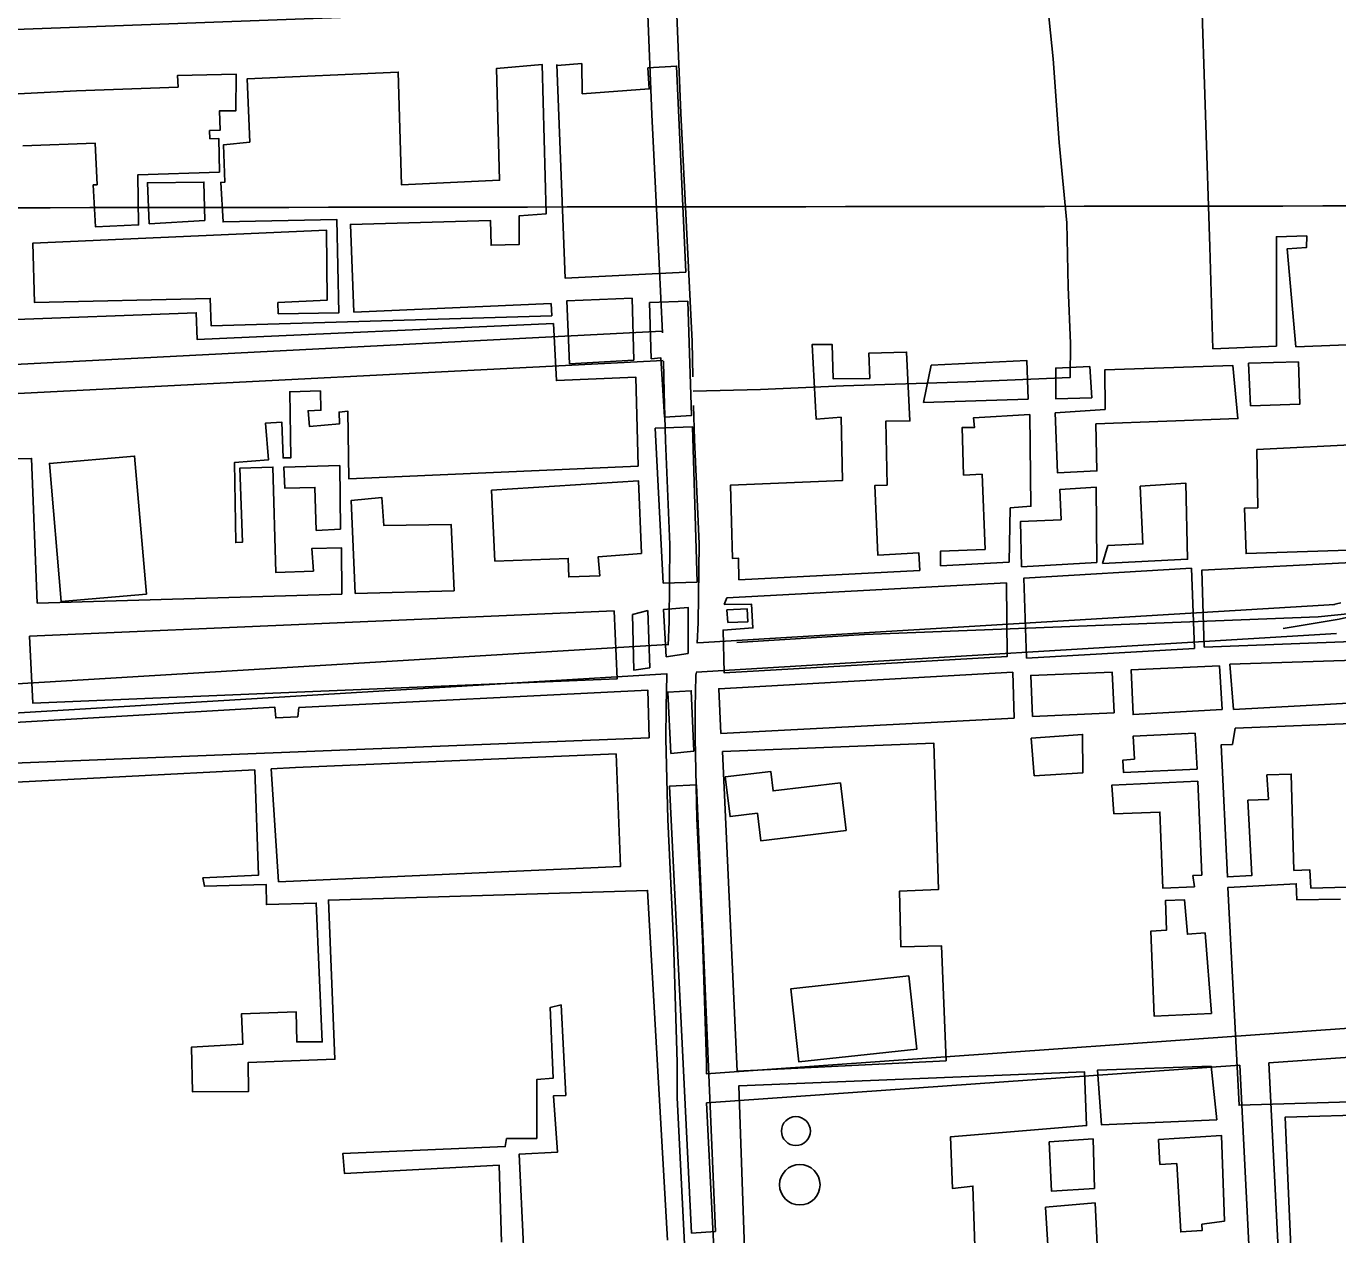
# Model space of a CAD drawing. Extents: x 3313447 to 3351316, y 703786 to 729172.
# Drawn here: x 3328592 to 3329944, y 720243 to 721489 of the extents above; entities that cross this region are included whole.
import ezdxf

# ---------------------------------------------------------------- set-up
doc = ezdxf.new("R2010")
doc.units = 0
for name, color, linetype in [('V-BLDG-OTLN', 7, 'Continuous'), ('V-DOMW-TANK', 7, 'Continuous'), ('V-GRID-MAJR', 7, 'Continuous'), ('V-RAIL-TRAK', 7, 'Continuous'), ('V-ROAD-CNTR', 7, 'Continuous'), ('V-UTIL-LINE', 7, 'Continuous')]:
    doc.layers.add(name, color=color, linetype=linetype)

msp = doc.modelspace()

# ---------------------------------------------------------------- linework, layer by layer
at = {"layer": 'V-BLDG-OTLN'}
for points in [[(3328715.524531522, 720903.672165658), (3328703.307555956, 721046.1718806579), (3328615.48073161, 721038.6418957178), (3328627.697707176, 720896.142180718)], [(3329431.196100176, 720709.324554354), (3329361.842238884, 720700.953571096), (3329359.412243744, 720721.0855308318), (3329312.455337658, 720715.4175421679), (3329317.4013277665, 720674.4446241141), (3329345.66427124, 720677.8566172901), (3329349.0722644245, 720649.6256737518), (3329437.1200883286, 720660.254652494)], [(3329501.8919587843, 720510.27695245), (3329380.2122021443, 720497.0359789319), (3329388.42418572, 720421.56712987), (3329510.10394236, 720434.80710339)]]:
    msp.add_lwpolyline(points, close=True, dxfattribs=at)
at = {"layer": 'V-DOMW-TANK'}
for centre, radius in [((3329385.330191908, 720350.254272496), 14.913619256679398), ((3329389.3491838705, 720294.920383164), 20.876015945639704)]:
    msp.add_circle(centre, radius, dxfattribs=at)
at = {"layer": 'V-GRID-MAJR'}
msp.add_spline([(3317583.083, 721289.311), (3322833.044, 721295.0380000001), (3328083.005, 721301.528), (3333332.965, 721308.783), (3338582.924, 721316.8), (3343832.882, 721325.582), (3349082.838, 721335.127), (3349082.839, 721335.127)], degree=3, dxfattribs=at)
at = {"layer": 'V-RAIL-TRAK'}
msp.add_lwpolyline([(3330291.83, 721453.811), (3330291.398, 721401.79), (3330287.595, 721330.329), (3330279.237, 721268.557), (3330266.691, 721211.616), (3330255.7970000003, 721170.986), (3330242.504, 721125.142), (3330235.665, 721105.688), (3330219.875, 721073.356), (3330186.147, 721021.859), (3330153.059, 720981.116), (3330117.504, 720947.992), (3330082.4960000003, 720925.408), (3330077.406, 720922.128), (3330033.8170000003, 720900.753), (3329994.688, 720889.112), (3329945.497, 720878.1140000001), (3329887.977, 720868.46)], dxfattribs=at)
at = {"layer": 'V-ROAD-CNTR'}
for points in [[(3329241.1772872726, 721889.7717000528), (3329247.5740585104, 721819.3264231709), (3329253.6702412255, 721697.471895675), (3329259.2934264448, 721604.9788123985), (3329261.6199760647, 721526.9492237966), (3329266.76125195, 721399.6619409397), (3329272.5001573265, 721281.9574114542), (3329278.250159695, 721164.3242415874), (3329279.134029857, 721127.7082946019)], [(3329623.3200000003, 721857.859), (3329628.44, 721735.902), (3329634.02, 721649.995), (3329640.961, 721549.934), (3329650.771, 721455.681), (3329656.997, 721369.456), (3329664.816, 721286.456), (3329666.115, 721220.482), (3329668.66, 721162.241), (3329668.193, 721127.157), (3329562.648, 721122.764), (3329434.572, 721118.578), (3329348.978, 721114.9280000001), (3329279.4901044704, 721112.9572488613)], [(3329232.277302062, 721510.0695812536), (3328291.079380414, 721475.3760222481)], [(3329232.298242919, 721509.5511292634), (3329236.79074805, 721398.3260590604), (3329242.535842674, 721280.4945885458), (3329247.783763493, 721173.1329699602)], [(3330297.94236668, 721422.062128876), (3330291.806378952, 721342.88028724), (3330277.260408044, 721242.0594888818), (3330258.86744483, 721157.75565749), (3330236.2364900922, 721095.7607814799), (3330196.3315699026, 721032.9739070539), (3330153.2166561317, 720988.9589950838), (3330111.149740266, 720955.7480615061), (3330057.083848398, 720914.693143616), (3329987.8839867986, 720886.7931994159), (3329923.99811457, 720880.527211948), (3329456.2160501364, 720862.185248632), (3329324.545313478, 720853.8032653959)], [(3328305.9233507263, 721126.497720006), (3329247.228937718, 721174.7542009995)], [(3328307.199348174, 721096.523779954), (3329248.5035461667, 721144.7801690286)], [(3329248.733105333, 721143.9552989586), (3329249.5003675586, 721112.1700501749), (3329250.705950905, 721062.2185798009), (3329255.4193832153, 720955.0066988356), (3329254.543456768, 720875.1833133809), (3329253.53909252, 720851.2851211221)], [(3329279.8455918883, 721098.2281908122), (3329280.690049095, 721063.2394201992), (3329285.426616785, 720955.5013011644), (3329284.536543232, 720874.388686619), (3329283.6525869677, 720853.3555237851)], [(3329941.127080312, 720893.235186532), (3329284.2584501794, 720853.6237697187)], [(3329947.4640676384, 720894.9831830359), (3329942.747077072, 720893.8221853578), (3329938.6560852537, 720892.8781872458)], [(3329942.9330767, 720863.289246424), (3329282.35536148, 720823.4537751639)], [(3329253.336005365, 720851.7590409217), (3328320.01132255, 720795.4763820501)], [(3329252.0451914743, 720821.6259234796), (3328321.287319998, 720765.4984420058)], [(3329252.308737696, 720822.009630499), (3329252.2475896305, 720820.5546521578), (3329251.441901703, 720787.1221324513), (3329251.2810873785, 720754.8935258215), (3329253.315496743, 720671.4797279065), (3329259.1028916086, 720547.0081470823), (3329262.8389870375, 720421.0977867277), (3329263.052399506, 720384.1774298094)], [(3329282.3629460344, 720822.6693588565), (3329282.2324103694, 720819.5633478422), (3329281.4400982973, 720786.6858675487), (3329281.2829126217, 720755.1844741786), (3329283.298503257, 720672.5422720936), (3329289.0611083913, 720548.6038529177), (3329293.143557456, 720420.8843742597), (3329293.0836728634, 720409.1469940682)], [(3330086.6457892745, 720465.730041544), (3329292.9213009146, 720409.2710222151)], [(3330104.264754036, 720436.90709919), (3329872.94821667, 720420.453132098)], [(3329843.017276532, 720418.3241363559), (3329293.0473764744, 720379.2042145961)], [(3329862.3706845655, 720034.3349397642), (3329843.016276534, 720418.3241363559)], [(3329924.0511144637, 719406.5501599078), (3329872.947216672, 720420.453132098)], [(3329262.745275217, 720384.395292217), (3329293.5789909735, 719774.9413223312)], [(3329293.0463764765, 720379.2042145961), (3329311.672989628, 720011.0313011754)]]:
    msp.add_lwpolyline(points, dxfattribs=at)
at = {"layer": 'V-UTIL-LINE'}
for p, q in [((3329138.97, 721448.674), (3329164.662, 721450.817)), ((3328718.257, 721285.531), (3328775.843, 721288.955)), ((3329218.106, 721145.036), (3329216.398, 721209.0750000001)), ((3329133.702, 721190.835), (3329132.856, 721203.3690000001)), ((3329234.427, 721204.317), (3329273.886, 721205.902)), ((3329852.02, 721141.993), (3329903.597, 721143.291)), ((3329524.866, 721140), (3329517.098, 721101.532)), ((3329690.523, 721106.212), (3329688.628, 721138.4)), ((3329652.864, 721090.791), (3329704.433, 721094.166)), ((3329860.775, 721053.062), (3329861.77, 720992.829)), ((3328915.686, 720970.849), (3328914.966, 721036.285)), ((3329605.17, 720936.836), (3329606.272, 720992.927)), ((3329706.8680000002, 720953.966), (3329701.4220000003, 720935.243)), ((3329326.569, 720918.4720000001), (3329513.125, 720928.0650000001)), ((3329695.5300000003, 720936.253), (3329618.003, 720932.054)), ((3329793.191, 720930.512), (3329796.376, 720847.785)), ((3329248.343, 720914.962), (3329283.651, 720916.1780000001)), ((3328602.984, 720894.434), (3328917.2, 720903.851)), ((3328930.911, 720904.312), (3329032.779, 720907.175)), ((3329314.199, 720900.06), (3329311.4620000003, 720893.122)), ((3329197.852, 720886.455), (3328594.927, 720860.302)), ((3329216.681, 720882.632), (3329232.723, 720887.023)), ((3329315.02, 720874.444), (3329314.2600000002, 720887.596)), ((3329251.38, 720839.31), (3329274.093, 720842.559)), ((3329822.082, 720829.912), (3329825.078, 720784.922)), ((3329836.504, 720784.979), (3329832.808, 720831.698)), ((3329307.795, 720760.213), (3329610.3740000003, 720775.829)), ((3329713.4560000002, 720781.541), (3329629.279, 720777.778)), ((3329838.333, 720765.601), (3329835.648, 720748.773)), ((3328457.676, 720724.8150000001), (3329234.169, 720755.76)), ((3329631.071, 720716.588), (3329627.911, 720755.1460000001)), ((3329799.059, 720723.367), (3329797.017, 720760.448)), ((3329256.193, 720739.411), (3329280.085, 720741.883)), ((3329324.754, 720412.02), (3329309.742, 720741.676)), ((3328464.893, 720703.946), (3328827.299, 720722.822)), ((3328844.088, 720723.697), (3328851.762, 720607.36)), ((3329799.861, 720711.132), (3329804.06, 720613.9770000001)), ((3329814.048, 720471.598), (3329807.324, 720554.649)), ((3329813.5810000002, 720417.074), (3329819.4220000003, 720361.84)), ((3329693.3000000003, 720291.104), (3329691.928, 720342.281)), ((3329694.115, 720276.27), (3329642.5810000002, 720271.933)), ((3329804.015, 720254.199), (3329827.366, 720257.283)), ((3329277.566, 720245.083), (3329302.2460000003, 720246.775))]:
    msp.add_line(p, q, dxfattribs=at)
for points in [[(3329964.617, 721737.322), (3329766.1920000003, 721726.4940000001), (3329769.293, 721668.931), (3329798.774, 721670.483), (3329812.284, 721261.9280000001)], [(3328328.613, 721406.566), (3328643.3310000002, 721422.661), (3328748.168, 721426.464), (3328747.64, 721438.631), (3328808.019, 721439.872), (3328807.74, 721402.189), (3328790.89, 721402.103), (3328791.4590000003, 721381.9770000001), (3328780.693, 721381.688), (3328780.969, 721373.265), (3328790.097, 721373.546), (3328790.738, 721338.908), (3328706.727, 721336.145), (3328707.4560000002, 721284.4230000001), (3328662.994, 721282.561), (3328660.6720000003, 721325.6140000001), (3328664.651, 721325.868), (3328662.795, 721368.692), (3328587.912, 721365.974)], [(3329133.702, 721190.835), (3328782.265, 721180.446), (3328781.34, 721208.655), (3328599.934, 721204.606), (3328598.451, 721265.729), (3328901.285, 721279.008), (3328902.039, 721206.91), (3328851.111, 721204.3030000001), (3328851.56, 721192.943), (3328913.862, 721193.647), (3328911.81, 721290.032), (3328794.6580000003, 721287.483), (3328792.102, 721328.223), (3328796.411, 721328.637), (3328795.043, 721367.031), (3328822.0640000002, 721369.91), (3328819.387, 721434.9450000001), (3328975.308, 721441.998), (3328978.636, 721325.635), (3329079.7090000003, 721330.454), (3329076.387, 721445.6410000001), (3329123.7800000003, 721449.799), (3329127.6890000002, 721295.8200000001), (3329099.877, 721293.721), (3329100.0270000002, 721264.334), (3329071.0330000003, 721263.404), (3329070.5130000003, 721288.871), (3328925.941, 721285.009), (3328929.531, 721194.509), (3329132.856, 721203.3690000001)], [(3329138.918, 721449.963), (3329147.5160000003, 721229.528), (3329271.768, 721235.7710000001), (3329262.274, 721448.242), (3329232.793, 721446.223), (3329234.071, 721424.696), (3329165.051, 721419.669), (3329164.66, 721451.03)], [(3328718.257, 721285.531), (3328716.478, 721327.8420000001), (3328774.86, 721328.529), (3328775.843, 721288.955)], [(3329812.284, 721261.9280000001), (3329815.4020000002, 721156.822), (3329880.921, 721159.493), (3329880.823, 721272.305), (3329912.182, 721273.165), (3329912.008, 721261.2270000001), (3329891.886, 721259.7220000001), (3329900.826, 721158.925)], [(3329900.826, 721158.925), (3329980.149, 721161.8640000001), (3329973.759, 721268.795)], [(3329218.106, 721145.036), (3329151.9990000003, 721141.241), (3329149.2490000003, 721206.312), (3329216.398, 721209.0750000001)], [(3329234.427, 721204.317), (3329236.1, 721146.51), (3329246.137, 721147.254), (3329249.906, 721086.34), (3329277.595, 721087.866), (3329273.886, 721205.902)], [(3328561.94, 721186.156), (3328766.838, 721193.85), (3328767.759, 721166.4230000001), (3329135.232, 721182.77), (3329138.271, 721124.009), (3329220.15, 721127.554), (3329222.571, 721035.875), (3328924.44, 721022.6190000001), (3328923.305, 721092.363), (3328914.298, 721091.534), (3328914.748, 721079.389), (3328883.807, 721076.4890000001), (3328882.159, 721092.941), (3328895.4790000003, 721093.398), (3328894.985, 721113.38), (3328863.252, 721112.438), (3328864.378, 721044.26), (3328856.54, 721044.221), (3328855.18, 721081.0480000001), (3328838.336, 721080.18), (3328841.268, 721042.185), (3328806.407, 721039.658), (3328807.605, 720956.984), (3328814.659, 720957.4130000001), (3328811.923, 721033.809), (3328846.007, 721034.763), (3328848.9050000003, 720926.236), (3328887.6920000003, 720927.606), (3328886.009, 720950.718), (3328916.5670000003, 720951.656), (3328917.2, 720903.851)], [(3329326.569, 720918.4720000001), (3329326.11, 720940.971), (3329319.88, 720940.594), (3329317.768, 721016.057), (3329433.378, 721020.792), (3329432.0100000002, 721086.2170000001), (3329406.4020000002, 721084.012), (3329402.203, 721161.1950000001), (3329422.63, 721161.297), (3329423.849, 721125.643), (3329461.5810000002, 721126.18), (3329460.411, 721152.14), (3329499.526, 721153.375), (3329503, 721082.42), (3329478.075, 721081.949), (3329479.446, 721016.1780000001), (3329466.637, 721015.7660000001), (3329469.769, 720944.1190000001), (3329511.992, 720946.409), (3329513.125, 720928.0650000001)], [(3329524.866, 721140), (3329623.512, 721144.6510000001), (3329624.7490000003, 721104.844), (3329517.098, 721101.532)], [(3329852.02, 721141.993), (3329854.318, 721098.036), (3329905.2, 721099.677), (3329903.597, 721143.291)], [(3329652.864, 721090.791), (3329655.252, 721028.832), (3329695.7490000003, 721030.768), (3329694.813, 721079.23), (3329841.2290000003, 721084.814), (3329836.107, 721139.488), (3329703.88, 721135.015), (3329704.433, 721094.166)], [(3329690.523, 721106.212), (3329653.485, 721104.987), (3329653.325, 721136.838), (3329688.628, 721138.4)], [(3329605.17, 720936.836), (3329534.563, 720933.019), (3329534.488, 720948.252), (3329580.525, 720949.868), (3329577.365, 721027.403), (3329558.326, 721026.612), (3329556.696, 721075.42), (3329569.506, 721075.484), (3329568.417, 721085.519), (3329626.562, 721088.927), (3329627.7290000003, 720994.42), (3329606.272, 720992.927)], [(3329248.343, 720914.962), (3329240.27, 721074.867), (3329278.69, 721076.446), (3329283.651, 720916.1780000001)], [(3329860.775, 721053.062), (3329971.187, 721058.465), (3329976.233, 720949.782), (3329849.544, 720945.684), (3329847.924, 720992.4130000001), (3329861.77, 720992.829)], [(3328602.984, 720894.434), (3328597.139, 721043.701), (3328570.887, 721043.177)], [(3328915.686, 720970.849), (3328890.615, 720969.549), (3328889.216, 721013.821), (3328858.267, 721012.881), (3328857.372, 721034.821), (3328914.966, 721036.285)], [(3329074.943, 720937.952), (3329071.443, 721010.818), (3329223.04, 721020.593), (3329225.958, 720945.745)], [(3329618.003, 720932.054), (3329616.8850000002, 720978.644), (3329658.771, 720980.493), (3329657.443, 721011.617), (3329694.881, 721014.144), (3329695.5300000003, 720936.253)], [(3329706.8680000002, 720953.966), (3329743.2120000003, 720955.532), (3329740.488, 721015.066), (3329787.557, 721018.072), (3329789.335, 720939.841), (3329701.4220000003, 720935.243)], [(3328930.911, 720904.312), (3328926.5100000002, 721000.294), (3328958.234, 721003.589), (3328960.339, 720974.601), (3329029.69, 720975.734), (3329032.779, 720907.175)], [(3329225.958, 720945.745), (3329181.505, 720942.407), (3329183.1720000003, 720922.824), (3329151.0470000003, 720921.486), (3329150.557, 720940.684), (3329074.943, 720937.952)], [(3329793.191, 720930.512), (3329620.485, 720920.295), (3329623.324, 720837.914), (3329796.376, 720847.785)], [(3329965.221, 720936.916), (3329803.931, 720928.4890000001), (3329806.407, 720849.221), (3329968.053, 720855.228)], [(3329314.199, 720900.06), (3329602.5100000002, 720915.359), (3329603.237, 720839.544), (3329311.473, 720822.496), (3329310.211, 720866.805), (3329341.011, 720869.035), (3329339.504, 720893.609), (3329311.4620000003, 720893.122)], [(3328594.927, 720860.302), (3328598.4080000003, 720791.355), (3329200.948, 720816.33), (3329197.852, 720886.455)], [(3329216.681, 720882.632), (3329218.143, 720825.427), (3329234.589, 720827.862), (3329232.723, 720887.023)], [(3329251.38, 720839.31), (3329248.785, 720887.887), (3329274.2460000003, 720889.974), (3329274.093, 720842.559)], [(3329315.02, 720874.444), (3329335.787, 720875.241), (3329335.0270000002, 720888.7390000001), (3329314.2600000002, 720887.596)], [(3329822.082, 720829.912), (3329731.053, 720825.6460000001), (3329733.017, 720779.611), (3329825.078, 720784.922)], [(3329836.504, 720784.979), (3329974.257, 720792.2490000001), (3329972.305, 720836.208), (3329832.808, 720831.698)], [(3329307.795, 720760.213), (3329305.708, 720806.194), (3329609.023, 720823.297), (3329610.3740000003, 720775.829)], [(3329629.279, 720777.778), (3329627.5840000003, 720820.0530000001), (3329711.392, 720823.443), (3329713.4560000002, 720781.541)], [(3328457.676, 720724.8150000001), (3328456.302, 720764.386), (3328848.037, 720787.125), (3328848.877, 720776.156), (3328871.597, 720777.447), (3328872.7260000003, 720786.857), (3329232.7460000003, 720804.734), (3329234.169, 720755.76)], [(3329256.193, 720739.411), (3329253.131, 720802.877), (3329277.421, 720804.175), (3329280.085, 720741.883)], [(3329838.333, 720765.601), (3330249.8850000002, 720782.21), (3330251.982, 720778.4130000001)], [(3329324.754, 720412.02), (3329540.1950000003, 720422.745), (3329535.52, 720541.042), (3329493.612, 720540.087), (3329492.211, 720597.571), (3329532.259, 720599.256), (3329527.42, 720750.1900000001), (3329309.742, 720741.676)], [(3329631.071, 720716.588), (3329681.131, 720719.437), (3329680.93, 720759.121), (3329627.911, 720755.1460000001)], [(3329799.059, 720723.367), (3329723.039, 720720.019), (3329722.605, 720732.626), (3329734.469, 720733.8), (3329733.236, 720757.532), (3329797.017, 720760.448)], [(3329953.594, 720601.747), (3329916.509, 720600.819), (3329915.301, 720619.728), (3329898.985, 720618.905), (3329896.261, 720718.292), (3329871.044, 720717.424), (3329872.653, 720692.211), (3329851.5160000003, 720691.363), (3329855.614, 720613.865), (3329830.401, 720612.255), (3329823.782, 720748.3420000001), (3329835.648, 720748.773)], [(3328844.088, 720723.697), (3328869.197, 720725.003), (3329199.846, 720739.206)], [(3329199.846, 720739.206), (3329204.35, 720622.849), (3328851.762, 720607.36)], [(3328827.299, 720722.822), (3328830.963, 720613.9180000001), (3328773.764, 720611.278), (3328775.376, 720602.666), (3328838.846, 720604.552), (3328839.341, 720583.7880000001), (3328890.668, 720585.221), (3328896.8740000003, 720442.228), (3328870.62, 720442.095), (3328870.071, 720473.0480000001), (3328813.6550000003, 720471.199), (3328814.988, 720439.856), (3328762.105, 720436.848), (3328763.1210000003, 720390.6140000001), (3328820.721, 720390.905), (3328820.569, 720421.074), (3328909.895, 720424.269), (3328903.1920000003, 720588.4180000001), (3329232.295, 720598.304), (3329252.916, 720237.905)], [(3329799.861, 720711.132), (3329711.234, 720706.979), (3329713.239, 720677.316), (3329760.7060000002, 720679.0380000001), (3329763.696, 720600.792), (3329796.329, 720602.068), (3329794.788, 720613.559), (3329804.06, 720613.9770000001)], [(3329277.566, 720245.083), (3329254.872, 720705.785), (3329282.688, 720707.1), (3329302.2460000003, 720246.775)], [(3330176.106, 720386.9990000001), (3329842.343, 720376.79), (3329830.825, 720601.501), (3329901.2800000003, 720605.191), (3329902.106, 720588.506), (3329946.9790000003, 720589.473)], [(3329814.048, 720471.598), (3329754.717, 720468.704), (3329751.309, 720556.2220000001), (3329767.6240000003, 720557.416), (3329766.358, 720587.822), (3329786.011, 720588.664), (3329789.1580000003, 720553.074), (3329807.324, 720554.649)], [(3329104.438, 720231.6730000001), (3329100.041, 720326.479), (3329139.609, 720328.638), (3329135.398, 720386.608), (3329147.936, 720387.0650000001), (3329143.156, 720480.3), (3329131.806, 720477.501), (3329134.915, 720404.633), (3329118.072, 720403.371), (3329117.986, 720342.634), (3329087.0300000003, 720342.478), (3329085.505, 720334.243), (3328918.22, 720327.13), (3328919.8910000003, 720306.372), (3329079.332, 720315.01), (3329081.6890000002, 720235.867)], [(3329392.281, 720038.858), (3329549.901, 720041.877), (3329547.773, 720096.018), (3329574.473, 720097.265), (3329567.921, 720293.441), (3329546.792, 720291.108), (3329544.67, 720344.137), (3329685.184, 720355.97), (3329683.052, 720411.225), (3329326.313, 720396.8200000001), (3329338.4390000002, 720050.826), (3329389.9790000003, 720054.052)], [(3329813.5810000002, 720417.074), (3329696.394, 720413.1460000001), (3329700.3880000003, 720356.789), (3329819.4220000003, 720361.84)], [(3330356.764, 720385.291), (3330227.293, 720378.089), (3330224.5470000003, 720376.698), (3329984.9760000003, 720367.23), (3329889.967, 720364.686), (3329900.875, 720112.7270000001), (3329903.269, 720047.326), (3329855.764, 720046.399), (3329873.948, 719699.91)], [(3329827.366, 720257.283), (3329824.325, 720345.544), (3329759.438, 720341.509), (3329760.679, 720315.922), (3329778.105, 720316.751), (3329782.171, 720246.3), (3329804.416, 720247.895), (3329804.015, 720254.199)], [(3329693.3000000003, 720291.104), (3329648.805, 720288.284), (3329646.693, 720339.086), (3329691.928, 720342.281)], [(3329694.115, 720276.27), (3329700.369, 720139.069), (3329651.045, 720137.707), (3329642.5810000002, 720271.933)]]:
    msp.add_lwpolyline(points, dxfattribs=at)

doc.saveas('drawing.dxf')
